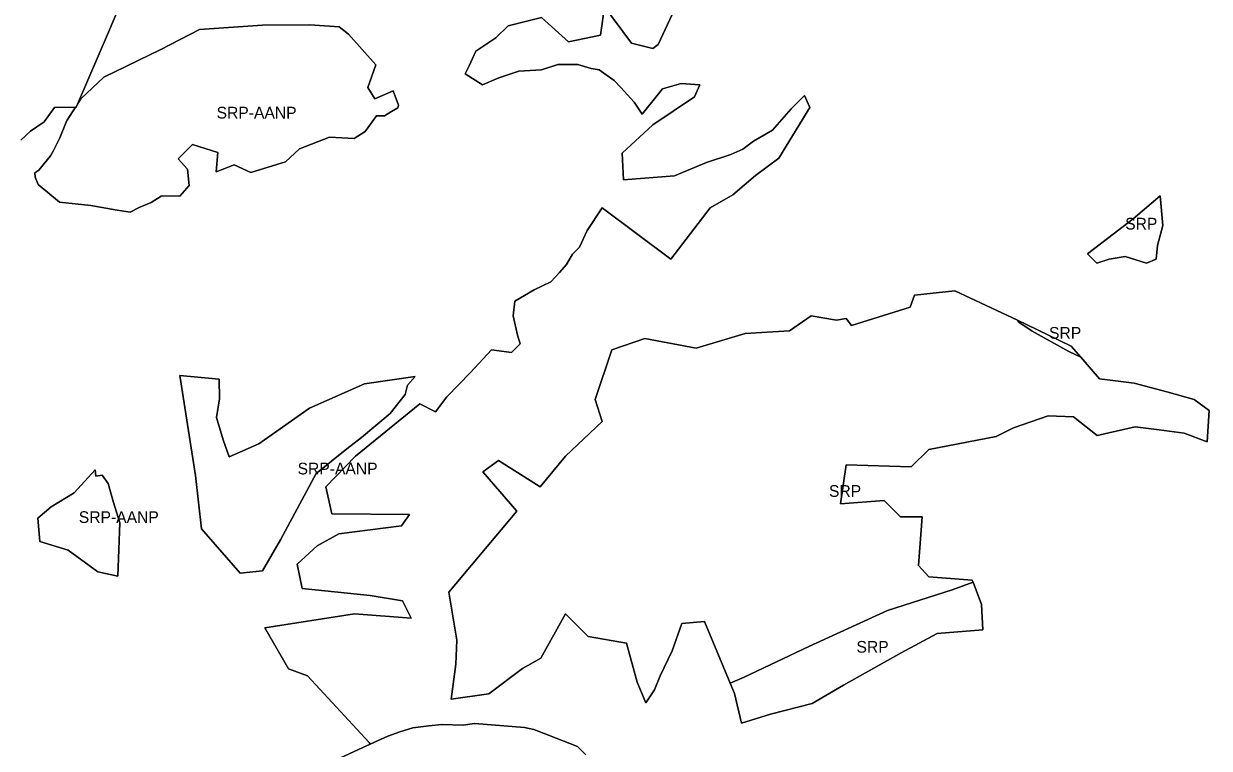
# Model space of a CAD drawing. Extents: x 598968 to 613553, y 4409678 to 4430833.
# Drawn here: x 608021 to 609236, y 4417266 to 4418009 of the extents above; entities that cross this region are included whole.
import ezdxf

# ---------------------------------------------------------------- set-up
doc = ezdxf.new("R2010")
doc.units = 0
for name, color, linetype in [('1', 7, 'Continuous'), ('Sòl Rústic Protegit', 7, 'Continuous'), ('Sòl Rústic Protegit - Alt Nivell de Protecció', 7, 'Continuous')]:
    doc.layers.add(name, color=color, linetype=linetype)

msp = doc.modelspace()

# ---------------------------------------------------------------- linework, layer by layer
at = {"layer": '1'}
msp.add_lwpolyline([(608017.8001, 4417889.5302), (608027.7101, 4417898.8402), (608041.6201, 4417908.3302), (608052.3401, 4417923.1402), (608073.8135, 4417923.4312), (608074.4401, 4417923.4396), (608074.4901, 4417923.4402), (608075.8213, 4417926.5526), (608107.4101, 4418000.4102), (608138.7201, 4418074.1502), (608168.9401, 4418131.2602), (608171.7511, 4418140.1712), (608162.3201, 4418143.7202), (608150.4501, 4418150.7902), (608139.4501, 4418156.6002), (608112.8401, 4418167.8802), (608077.4901, 4418183.1202), (608031.1301, 4418202.5902), (607905.8301, 4418255.9602)], dxfattribs=at)
at = {"layer": 'Sòl Rústic Protegit'}
for points in [[(608138.7201, 4418074.1502), (608107.4101, 4418000.4102), (608075.8213, 4417926.5526), (608079.2839, 4417931.9358), (608102.9439, 4417954.0186), (608161.3057, 4417982.4108), (608200.7395, 4418002.9162), (608265.4105, 4418007.6482), (608314.0397, 4418007.922), (608344.0151, 4418005.7016), (608353.7419, 4417998.1842), (608381.7617, 4417966.8444), (608373.4353, 4417943.5302), (608380.6515, 4417931.8732), (608399.4183, 4417940.0872), (608404.7933, 4417925.5872), (608404.2307, 4417922.5872), (608397.8597, 4417919.1058), (608390.6433, 4417914.665), (608382.3169, 4417914.665), (608370.6597, 4417898.5672), (608359.5577, 4417891.3508), (608334.0231, 4417892.461), (608303.4927, 4417880.804), (608289.0599, 4417867.4814), (608253.5335, 4417856.3794), (608236.3255, 4417864.1508), (608218.0071, 4417856.9346), (608219.6725, 4417876.9182), (608193.5827, 4417885.2448), (608179.1501, 4417870.257), (608188.5869, 4417859.71), (608190.2521, 4417843.057), (608180.8153, 4417831.955), (608162.5433, 4417832.5872), (608161.4807, 4417832.0872), (608151.2307, 4417825.5872), (608139.1683, 4417820.5872), (608129.7307, 4417815.5872), (608116.2933, 4417817.5872), (608089.2933, 4417822.5872), (608057.2307, 4417826.0872), (608035.4807, 4417844.0872), (608032.2933, 4417851.5872), (608032.0443, 4417855.9914), (608035.9901, 4417858.8898), (608048.2301, 4417873.5298), (608050.7501, 4417878.2098), (608057.8301, 4417891.7698), (608064.2301, 4417907.9698), (608065.0017, 4417909.8356), (608065.2307, 4417910.0872), (608073.8135, 4417923.4312), (608052.3401, 4417923.1402), (608041.6201, 4417908.3302), (608027.7101, 4417898.8402), (608017.8001, 4417889.5302)], [(608340.1957, 4417253.6988), (608368.3835, 4417266.6988), (608375.1961, 4417269.6988), (608375.2041, 4417269.6988), (608375.3211, 4417269.6988), (608375.8323, 4417269.932), (608374.9047, 4417271.6844), (608311.6349, 4417340.231), (608291.9753, 4417347.3798), (608267.8477, 4417389.3796), (608359.8901, 4417403.6774), (608417.9749, 4417399.2094), (608409.0387, 4417417.0816), (608375.9749, 4417422.4434), (608306.2731, 4417429.5922), (608300.9115, 4417454.6134), (608321.4645, 4417473.3792), (608343.8049, 4417485.89), (608408.1451, 4417493.9324), (608416.1875, 4417505.5494), (608336.6559, 4417506.443), (608330.4007, 4417534.145), (608360.7835, 4417565.4214), (608426.9109, 4417619.0382), (608442.9959, 4417610.9956), (608454.6129, 4417626.1872), (608478.7405, 4417651.2082), (608500.1873, 4417674.4422), (608520.7403, 4417671.7614), (608529.6765, 4417680.6974), (608526.9957, 4417689.6336), (608522.5275, 4417709.2932), (608524.3147, 4417724.4846), (608543.9743, 4417736.1016), (608560.9529, 4417744.144), (608569.8891, 4417753.9738), (608577.0379, 4417762.0164), (608583.2933, 4417772.7398), (608590.4421, 4417779.8886), (608598.4847, 4417796.8672), (608613.6761, 4417820.1012), (608684.2715, 4417767.378), (608724.4841, 4417820.1012), (608747.7181, 4417833.5054), (608770.9521, 4417853.1648), (608794.8651, 4417871.224), (608826.7681, 4417923.0658), (608821.2659, 4417935.4458), (608807.5103, 4417921.6902), (608788.2523, 4417899.6812), (608768.9945, 4417888.6768), (608757.9899, 4417880.4234), (608745.6099, 4417874.9212), (608720.8497, 4417866.6676), (608687.8363, 4417852.912), (608635.5649, 4417848.7854), (608634.1893, 4417876.2968), (608665.8273, 4417905.1834), (608708.4697, 4417934.0702), (608713.9719, 4417946.4504), (608694.7141, 4417947.8258), (608675.4561, 4417942.3236), (608654.8229, 4417916.188), (608646.5693, 4417928.568), (608632.8137, 4417943.6992), (608625.9359, 4417950.5772), (608610.8047, 4417961.5816), (608602.5513, 4417962.9572), (608588.7957, 4417967.0838), (608568.1625, 4417967.0838), (608551.6555, 4417961.5816), (608528.2709, 4417960.206), (608507.6375, 4417953.3282), (608491.1307, 4417946.4504), (608473.2485, 4417957.455), (608477.3751, 4417965.7082), (608484.2529, 4417980.8396), (608504.8865, 4417994.5952), (608517.2665, 4418006.9752), (608551.6555, 4418015.2286), (608579.1667, 4417990.4684), (608612.1803, 4417997.3462), (608616.3069, 4418026.233), (608643.8183, 4417989.0928), (608665.8273, 4417983.5906), (608671.3295, 4417987.7174), (608687.8363, 4418023.4818)], [(608597.1663, 4417259.2062), (608588.5413, 4417267.706), (608558.6041, 4417279.2054), (608543.6043, 4417285.205), (608534.1043, 4417287.2048), (608483.0425, 4417291.204), (608482.9575, 4417291.1932), (608482.8849, 4417291.199), (608471.0667, 4417289.7062), (608449.5429, 4417290.2034), (608449.4825, 4417290.1966), (608449.3845, 4417290.1988), (608436.0719, 4417288.6988), (608419.6343, 4417286.6988), (608406.3843, 4417282.6988), (608393.9463, 4417278.1988), (608383.4525, 4417273.4096), (608375.8323, 4417269.932), (608375.3211, 4417269.6988), (608375.2041, 4417269.6988), (608375.1961, 4417269.6988), (608368.3835, 4417266.6988), (608340.1957, 4417253.6988)]]:
    msp.add_lwpolyline(points, dxfattribs=at)
for points in [[(609183.0391, 4417781.3828), (609188.5413, 4417802.0162), (609185.7901, 4417832.2786), (609158.2789, 4417808.894), (609111.5097, 4417773.1294), (609121.1385, 4417763.5006), (609133.5187, 4417767.6272), (609150.0255, 4417770.3784), (609172.0345, 4417763.5006), (609181.6635, 4417767.6272)], [(609039.5134, 4417704.8956), (608975.3265, 4417735.0438), (608934.0651, 4417730.583), (608929.6047, 4417718.3164), (608869.2495, 4417699.4634), (608863.8879, 4417706.6122), (608854.0581, 4417704.8252), (608828.1433, 4417709.2932), (608805.8029, 4417694.1018), (608760.2287, 4417691.421), (608710.1863, 4417676.2296), (608657.4631, 4417686.0592), (608623.5059, 4417674.4422), (608606.5271, 4417623.5064), (608613.6761, 4417601.166), (608576.1443, 4417565.4214), (608550.2297, 4417534.145), (608507.3361, 4417560.9534), (608491.2511, 4417549.3364), (608526.1019, 4417509.1238), (608456.4001, 4417426.0178), (608464.9047, 4417376.6844), (608463.6547, 4417352.1844), (608458.8423, 4417316.1844), (608497.7173, 4417321.6844), (608532.1547, 4417347.6844), (608551.0297, 4417358.1844), (608576.0965, 4417403.839), (608599.5151, 4417380.4204), (608638.5459, 4417373.7296), (608649.6975, 4417333.5836), (608658.6189, 4417312.3952), (608667.5401, 4417325.7774), (608673.1159, 4417340.2746), (608685.3829, 4417365.9234), (608695.4193, 4417393.8026), (608718.8381, 4417396.033), (608745.0773, 4417332.7692), (608759.3517, 4417338.708), (608825.7883, 4417370.2088), (608906.4749, 4417407.2096), (608972.5991, 4417428.2104), (608994.0359, 4417436.1046), (608993.1691, 4417438.4092), (608948.5623, 4417441.7548), (608938.2797, 4417453.1844), (608941.8713, 4417503.089), (608919.5679, 4417503.089), (608902.8405, 4417519.8164), (608858.2337, 4417516.471), (608863.8099, 4417556.617), (608930.7197, 4417554.3866), (608948.5623, 4417572.2292), (609017.7027, 4417585.6114), (609035.5455, 4417594.5326), (609071.2307, 4417606.7996), (609096.8797, 4417605.6842), (609121.4133, 4417586.7266), (609160.4443, 4417595.648), (609184.9779, 4417592.3022), (609210.6267, 4417588.9568), (609234.0451, 4417580.0354), (609236.2755, 4417612.3754), (609220.6631, 4417623.527), (609192.7841, 4417631.3332), (609159.3289, 4417640.2544), (609123.6437, 4417644.7152), (609104.4172, 4417666.8998), (609092.4095, 4417672.7092), (609054.6599, 4417693.7084), (609041.0975, 4417702.708)], [(609104.4172, 4417666.8998), (609094.6495, 4417678.1702), (609048.9277, 4417700.4736), (609039.5134, 4417704.8956), (609041.0975, 4417702.708), (609054.6599, 4417693.7084), (609092.4095, 4417672.7092)], [(608192.9047, 4417569.5948), (608180.7481, 4417648.14), (608220.9609, 4417644.5656), (608221.4673, 4417624.0948), (608218.2799, 4417605.2466), (608225.1547, 4417582.0948), (608231.3423, 4417564.5948), (608261.6547, 4417578.0948), (608313.7173, 4417614.5948), (608369.9047, 4417639.5948), (608422.1547, 4417647.0948), (608414.0923, 4417638.0948), (608411.7797, 4417628.5948), (608396.2797, 4417609.0948), (608366.9047, 4417584.5948), (608351.9047, 4417573.0948), (608320.5923, 4417547.5948), (608284.0923, 4417479.5948), (608265.6415, 4417447.9708), (608242.4075, 4417445.2898), (608203.0885, 4417490.8642), (608196.7173, 4417545.5948)], [(608107.0883, 4417537.4352), (608112.7133, 4417517.9352), (608119.0259, 4417496.9352), (608117.2759, 4417442.4352), (608096.7133, 4417446.9352), (608066.0883, 4417468.9352), (608037.0883, 4417477.9352), (608035.2133, 4417501.9352), (608048.9009, 4417513.4352), (608072.2133, 4417527.9352), (608093.9009, 4417551.4352), (608094.7133, 4417544.9352), (608101.0883, 4417545.9352)], [(608745.0773, 4417332.7692), (608749.4673, 4417322.1844), (608756.6547, 4417291.6844), (608786.4673, 4417300.6844), (608828.9673, 4417311.6844), (608861.0923, 4417330.6844), (608920.2797, 4417363.6844), (608957.4047, 4417383.6844), (609003.9673, 4417387.1844), (609002.6547, 4417413.1844), (608994.0359, 4417436.1046), (608972.5991, 4417428.2104), (608906.4749, 4417407.2096), (608825.7883, 4417370.2088), (608759.3517, 4417338.708)]]:
    msp.add_lwpolyline(points, close=True, dxfattribs=at)
at = {"layer": 'Sòl Rústic Protegit - Alt Nivell de Protecció'}
msp.add_lwpolyline([(608687.8363, 4418023.4818), (608671.3295, 4417987.7174), (608665.8273, 4417983.5906), (608643.8183, 4417989.0928), (608616.3069, 4418026.233), (608612.1803, 4417997.3462), (608579.1667, 4417990.4684), (608551.6555, 4418015.2286), (608517.2665, 4418006.9752), (608504.8865, 4417994.5952), (608484.2529, 4417980.8396), (608477.3751, 4417965.7082), (608473.2485, 4417957.455), (608491.1307, 4417946.4504), (608507.6375, 4417953.3282), (608528.2709, 4417960.206), (608551.6555, 4417961.5816), (608568.1625, 4417967.0838), (608588.7957, 4417967.0838), (608602.5513, 4417962.9572), (608610.8047, 4417961.5816), (608625.9359, 4417950.5772), (608632.8137, 4417943.6992), (608646.5693, 4417928.568), (608654.8229, 4417916.188), (608675.4561, 4417942.3236), (608694.7141, 4417947.8258), (608713.9719, 4417946.4504), (608708.4697, 4417934.0702), (608665.8273, 4417905.1834), (608634.1893, 4417876.2968), (608635.5649, 4417848.7854), (608687.8363, 4417852.912), (608720.8497, 4417866.6676), (608745.6099, 4417874.9212), (608757.9899, 4417880.4234), (608768.9945, 4417888.6768), (608788.2523, 4417899.6812), (608807.5103, 4417921.6902), (608821.2659, 4417935.4458), (608826.7681, 4417923.0658), (608794.8651, 4417871.224), (608770.9521, 4417853.1648), (608747.7181, 4417833.5054), (608724.4841, 4417820.1012), (608684.2715, 4417767.378), (608613.6761, 4417820.1012), (608598.4847, 4417796.8672), (608590.4421, 4417779.8886), (608583.2933, 4417772.7398), (608577.0379, 4417762.0164), (608569.8891, 4417753.9738), (608560.9529, 4417744.144), (608543.9743, 4417736.1016), (608524.3147, 4417724.4846), (608522.5275, 4417709.2932), (608526.9957, 4417689.6336), (608529.6765, 4417680.6974), (608520.7403, 4417671.7614), (608500.1873, 4417674.4422), (608478.7405, 4417651.2082), (608454.6129, 4417626.1872), (608442.9959, 4417610.9956), (608426.9109, 4417619.0382), (608360.7835, 4417565.4214), (608330.4007, 4417534.145), (608336.6559, 4417506.443), (608416.1875, 4417505.5494), (608408.1451, 4417493.9324), (608343.8049, 4417485.89), (608321.4645, 4417473.3792), (608300.9115, 4417454.6134), (608306.2731, 4417429.5922), (608375.9749, 4417422.4434), (608409.0387, 4417417.0816), (608417.9749, 4417399.2094), (608359.8901, 4417403.6774), (608267.8477, 4417389.3796), (608291.9753, 4417347.3798), (608311.6349, 4417340.231), (608374.9047, 4417271.6844), (608375.8323, 4417269.932), (608383.4525, 4417273.4096), (608393.9463, 4417278.1988), (608406.3843, 4417282.6988), (608419.6343, 4417286.6988), (608436.0719, 4417288.6988), (608449.3845, 4417290.1988), (608449.4825, 4417290.1966), (608449.5429, 4417290.2034), (608471.0667, 4417289.7062), (608482.8849, 4417291.199), (608482.9575, 4417291.1932), (608483.0425, 4417291.204), (608534.1043, 4417287.2048), (608543.6043, 4417285.205), (608558.6041, 4417279.2054), (608588.5413, 4417267.706), (608597.1663, 4417259.2062)], dxfattribs=at)
for points in [[(608073.8135, 4417923.4312), (608065.2307, 4417910.0872), (608065.0017, 4417909.8356), (608064.2301, 4417907.9698), (608057.8301, 4417891.7698), (608050.7501, 4417878.2098), (608048.2301, 4417873.5298), (608035.9901, 4417858.8898), (608032.0443, 4417855.9914), (608032.2933, 4417851.5872), (608035.4807, 4417844.0872), (608057.2307, 4417826.0872), (608089.2933, 4417822.5872), (608116.2933, 4417817.5872), (608129.7307, 4417815.5872), (608139.1683, 4417820.5872), (608151.2307, 4417825.5872), (608161.4807, 4417832.0872), (608162.5433, 4417832.5872), (608180.8153, 4417831.955), (608190.2521, 4417843.057), (608188.5869, 4417859.71), (608179.1501, 4417870.257), (608193.5827, 4417885.2448), (608219.6725, 4417876.9182), (608218.0071, 4417856.9346), (608236.3255, 4417864.1508), (608253.5335, 4417856.3794), (608289.0599, 4417867.4814), (608303.4927, 4417880.804), (608334.0231, 4417892.461), (608359.5577, 4417891.3508), (608370.6597, 4417898.5672), (608382.3169, 4417914.665), (608390.6433, 4417914.665), (608397.8597, 4417919.1058), (608404.2307, 4417922.5872), (608404.7933, 4417925.5872), (608399.4183, 4417940.0872), (608380.6515, 4417931.8732), (608373.4353, 4417943.5302), (608381.7617, 4417966.8444), (608353.7419, 4417998.1842), (608344.0151, 4418005.7016), (608314.0397, 4418007.922), (608265.4105, 4418007.6482), (608200.7395, 4418002.9162), (608161.3057, 4417982.4108), (608102.9439, 4417954.0186), (608079.2839, 4417931.9358), (608075.8213, 4417926.5526), (608074.4901, 4417923.4402), (608074.4401, 4417923.4396)], [(609183.0391, 4417781.3828), (609181.6635, 4417767.6272), (609172.0345, 4417763.5006), (609150.0255, 4417770.3784), (609133.5187, 4417767.6272), (609121.1385, 4417763.5006), (609111.5097, 4417773.1294), (609158.2789, 4417808.894), (609185.7901, 4417832.2786), (609188.5413, 4417802.0162)], [(609039.5134, 4417704.8956), (609048.9277, 4417700.4736), (609094.6495, 4417678.1702), (609104.4172, 4417666.8998), (609123.6437, 4417644.7152), (609159.3289, 4417640.2544), (609192.7841, 4417631.3332), (609220.6631, 4417623.527), (609236.2755, 4417612.3754), (609234.0451, 4417580.0354), (609210.6267, 4417588.9568), (609184.9779, 4417592.3022), (609160.4443, 4417595.648), (609121.4133, 4417586.7266), (609096.8797, 4417605.6842), (609071.2307, 4417606.7996), (609035.5455, 4417594.5326), (609017.7027, 4417585.6114), (608948.5623, 4417572.2292), (608930.7197, 4417554.3866), (608863.8099, 4417556.617), (608858.2337, 4417516.471), (608902.8405, 4417519.8164), (608919.5679, 4417503.089), (608941.8713, 4417503.089), (608938.2797, 4417453.1844), (608948.5623, 4417441.7548), (608993.1691, 4417438.4092), (608994.0359, 4417436.1046), (609002.6547, 4417413.1844), (609003.9673, 4417387.1844), (608957.4047, 4417383.6844), (608920.2797, 4417363.6844), (608861.0923, 4417330.6844), (608828.9673, 4417311.6844), (608786.4673, 4417300.6844), (608756.6547, 4417291.6844), (608749.4673, 4417322.1844), (608745.0773, 4417332.7692), (608718.8381, 4417396.033), (608695.4193, 4417393.8026), (608685.3829, 4417365.9234), (608673.1159, 4417340.2746), (608667.5401, 4417325.7774), (608658.6189, 4417312.3952), (608649.6975, 4417333.5836), (608638.5459, 4417373.7296), (608599.5151, 4417380.4204), (608576.0965, 4417403.839), (608551.0297, 4417358.1844), (608532.1547, 4417347.6844), (608497.7173, 4417321.6844), (608458.8423, 4417316.1844), (608463.6547, 4417352.1844), (608464.9047, 4417376.6844), (608456.4001, 4417426.0178), (608526.1019, 4417509.1238), (608491.2511, 4417549.3364), (608507.3361, 4417560.9534), (608550.2297, 4417534.145), (608576.1443, 4417565.4214), (608613.6761, 4417601.166), (608606.5271, 4417623.5064), (608623.5059, 4417674.4422), (608657.4631, 4417686.0592), (608710.1863, 4417676.2296), (608760.2287, 4417691.421), (608805.8029, 4417694.1018), (608828.1433, 4417709.2932), (608854.0581, 4417704.8252), (608863.8879, 4417706.6122), (608869.2495, 4417699.4634), (608929.6047, 4417718.3164), (608934.0651, 4417730.583), (608975.3265, 4417735.0438)], [(608225.1547, 4417582.0948), (608218.2799, 4417605.2466), (608221.4673, 4417624.0948), (608220.9609, 4417644.5656), (608180.7481, 4417648.14), (608192.9047, 4417569.5948), (608196.7173, 4417545.5948), (608203.0885, 4417490.8642), (608242.4075, 4417445.2898), (608265.6415, 4417447.9708), (608284.0923, 4417479.5948), (608320.5923, 4417547.5948), (608351.9047, 4417573.0948), (608366.9047, 4417584.5948), (608396.2797, 4417609.0948), (608411.7797, 4417628.5948), (608414.0923, 4417638.0948), (608422.1547, 4417647.0948), (608369.9047, 4417639.5948), (608313.7173, 4417614.5948), (608261.6547, 4417578.0948), (608231.3423, 4417564.5948)], [(608093.9009, 4417551.4352), (608072.2133, 4417527.9352), (608048.9009, 4417513.4352), (608035.2133, 4417501.9352), (608037.0883, 4417477.9352), (608066.0883, 4417468.9352), (608096.7133, 4417446.9352), (608117.2759, 4417442.4352), (608119.0259, 4417496.9352), (608112.7133, 4417517.9352), (608107.0883, 4417537.4352), (608101.0883, 4417545.9352), (608094.7133, 4417544.9352)]]:
    msp.add_lwpolyline(points, close=True, dxfattribs=at)

# ---------------------------------------------------------------- texts
at = {"layer": 'Sòl Rústic Protegit'}
for p in [(609150.0255, 4417797.8896), (609071.9653, 4417685.8977), (608846.3378, 4417523.7195), (608874.5223, 4417363.8945)]:
    msp.add_text('SRP', height=12, dxfattribs=at).set_placement(p)
at = {"layer": 'Sòl Rústic Protegit - Alt Nivell de Protecció'}
for p in [(608218.4188, 4417911.7546), (608301.4514, 4417546.7149), (608077.1196, 4417496.9352)]:
    msp.add_text('SRP-AANP', height=12, dxfattribs=at).set_placement(p)

doc.saveas('drawing.dxf')
